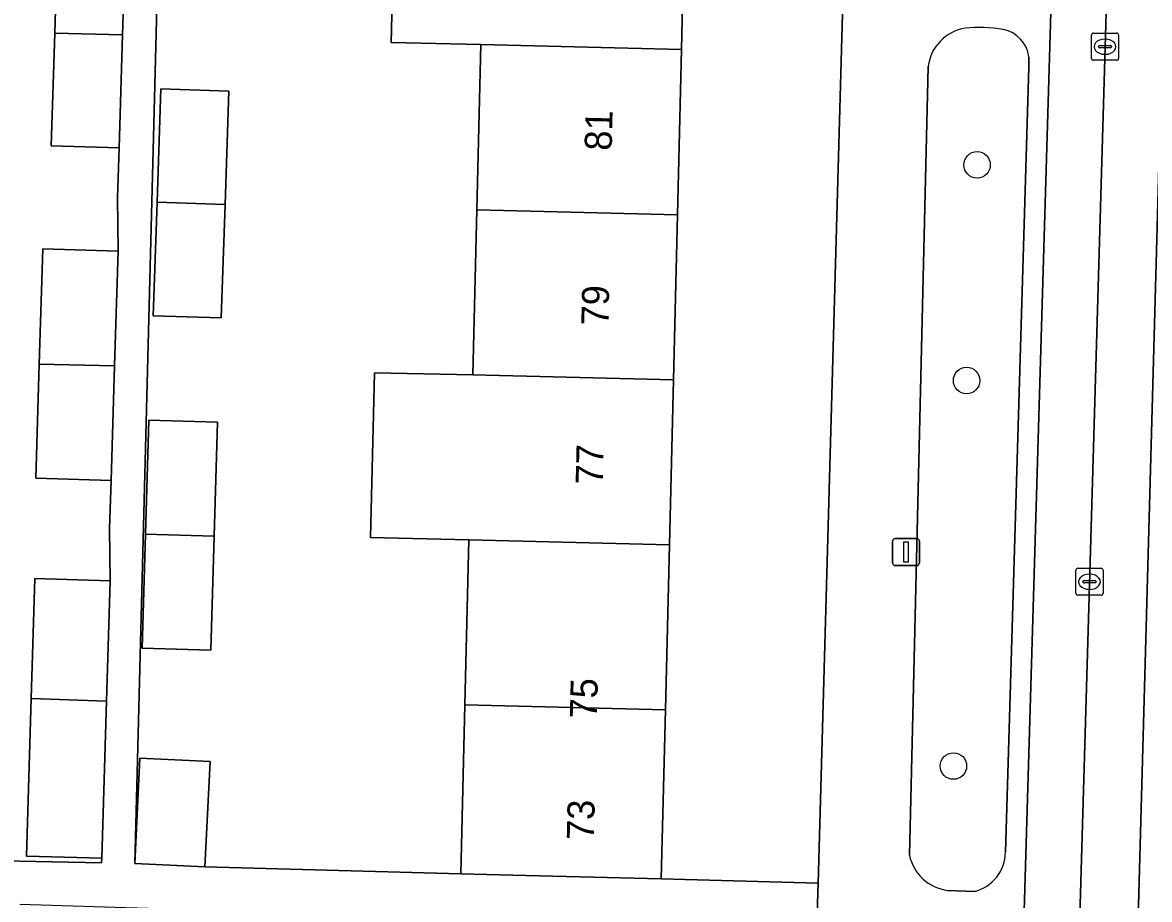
# Model space of a CAD drawing. Extents: x 162026 to 163502, y 387295 to 388169.
# Drawn here: x 162859.39 to 162900.96, y 387966.44 to 387998.78 of the extents above; entities that cross this region are included whole.
import ezdxf

# ---------------------------------------------------------------- set-up
doc = ezdxf.new("R2010")
doc.units = 0
for name, color, linetype in [('IMGEO_Boom', 7, 'Continuous'), ('IMGEO_Erf', 7, 'Continuous'), ('IMGEO_Fietspad_gesloten', 7, 'Continuous'), ('IMGEO_Groenvoorziening', 7, 'Continuous'), ('IMGEO_Kolk', 7, 'Continuous'), ('IMGEO_Lichtmast', 7, 'Continuous'), ('IMGEO_Pand', 7, 'Continuous'), ('IMGEO_Pand_nummerreeks', 7, 'Continuous'), ('IMGEO_Parkeervlak_open', 7, 'Continuous'), ('IMGEO_Rijbaan_lokaal_gesloten', 7, 'Continuous'), ('IMGEO_Voetpad_open', 7, 'Continuous')]:
    doc.layers.add(name, color=color, linetype=linetype)

msp = doc.modelspace()

# ---------------------------------------------------------------- linework, layer by layer
at = {"layer": 'IMGEO_Boom'}
for centre in [(162894.6, 387993.532), (162894.214, 387985.579), (162893.727, 387971.363)]:
    msp.add_circle(centre, 0.489, dxfattribs=at)
at = {"layer": 'IMGEO_Erf'}
for points in [[(162889.045, 388028.365), (162884.438, 388028.359), (162884.287, 388022.126), (162884.139, 388016.04), (162883.991, 388009.953), (162883.843, 388003.867), (162883.749, 388000), (162883.695, 387997.781), (162883.547, 387991.694), (162883.398, 387985.608), (162883.25, 387979.522), (162883.102, 387973.436), (162882.95, 387967.201), (162888.736, 387967.039), (162889.657, 388000)], [(162864.996, 388024.704), (162863.531, 387967.771), (162863.723, 387971.653), (162866.308, 387971.525), (162866.116, 387967.643), (162875.554, 387967.381), (162875.706, 387973.621), (162875.854, 387979.707), (162872.228, 387979.795), (162872.376, 387985.863), (162876.002, 387985.793), (162876.15, 387991.879), (162876.298, 387997.966), (162872.983, 387998.049), (162873.136, 388004.145)], [(162850.171, 387968.036), (162862.309, 387967.795), (162862.312, 387967.959), (162859.536, 387968.044), (162859.713, 387973.852), (162859.848, 387978.275), (162862.624, 387978.19), (162862.603, 387980.118), (162862.657, 387981.893), (162859.881, 387981.977), (162860.009, 387986.188), (162860.139, 387990.434), (162862.915, 387990.349), (162862.897, 387992.321), (162862.953, 387994.16), (162860.453, 387994.236), (162860.579, 387998.384), (162860.708, 388002.629)]]:
    msp.add_lwpolyline(points, dxfattribs=at)
for points in [[(162866.86, 387992.069), (162866.719, 387987.885), (162864.214, 387987.969), (162864.355, 387992.154), (162864.496, 387996.338), (162867.001, 387996.254)], [(162866.588, 387984.038), (162866.465, 387979.834), (162866.341, 387975.631), (162863.803, 387975.705), (162863.926, 387979.909), (162864.05, 387984.113)]]:
    msp.add_lwpolyline(points, close=True, dxfattribs=at)
at = {"layer": 'IMGEO_Fietspad_gesloten'}
msp.add_lwpolyline([(162903.619, 388077.509), (162901.498, 388077.6), (162901.494, 388077.516), (162899.383, 388000), (162898.278, 387962.027), (162898.072, 387958.759), (162897.596, 387940.468), (162897.548, 387939.45), (162899.815, 387939.393)], close=True, dxfattribs=at)
at = {"layer": 'IMGEO_Groenvoorziening'}
for points in [[(162895.645, 387968.186), (162896.508, 387997.13), (162896.504, 387997.509)], [(162892.795, 387997.165), (162892.249, 387974.297), (162892.103, 387968.072)], [(162893.512, 387966.777), (162894.502, 387966.739)]]:
    msp.add_lwpolyline(points, dxfattribs=at)
for centre, radius, start, end in [((162894.442, 387996.94), 1.662, 99.9097, 172.2382), ((162894.649, 387993.205), 5.395, 80.2077, 95.2467), ((162895.36, 387997.39), 1.151, 5.9199, 79.6162), ((162894.148, 387968.194), 1.497, 283.6809, 359.708), ((162893.73, 387968.429), 1.666, 192.359, 262.4693)]:
    msp.add_arc(centre, radius, start, end, dxfattribs=at)
at = {"layer": 'IMGEO_Kolk'}
for p, q in [((162898.819, 387997.462), (162898.819, 387998.314)), ((162898.894, 387998.388), (162899.746, 387998.388)), ((162899.307, 387998.168), (162899.332, 387998.168)), ((162899.82, 387998.314), (162899.82, 387997.462)), ((162899.078, 387997.882), (162899.078, 387997.894)), ((162899.516, 387997.845), (162899.118, 387997.845)), ((162899.121, 387997.931), (162899.519, 387997.931)), ((162899.33, 387997.608), (162899.305, 387997.608)), ((162899.562, 387997.894), (162899.562, 387997.882)), ((162899.746, 387997.388), (162898.894, 387997.388)), ((162898.245, 387977.732), (162898.245, 387978.584)), ((162898.32, 387978.658), (162899.172, 387978.658)), ((162899.246, 387978.584), (162899.246, 387977.732)), ((162898.504, 387978.152), (162898.504, 387978.164)), ((162898.942, 387978.115), (162898.544, 387978.115)), ((162898.547, 387978.201), (162898.945, 387978.201)), ((162898.733, 387978.438), (162898.758, 387978.438)), ((162898.988, 387978.164), (162898.988, 387978.152)), ((162899.172, 387977.658), (162898.32, 387977.658)), ((162898.756, 387977.878), (162898.731, 387977.878))]:
    msp.add_line(p, q, dxfattribs=at)
for points in [[(162898.819, 387997.462), (162898.819, 387998.314)], [(162898.894, 387998.388), (162899.746, 387998.388)], [(162899.82, 387998.314), (162899.82, 387997.462)], [(162899.746, 387997.388), (162898.894, 387997.388)], [(162898.245, 387977.732), (162898.245, 387978.584)], [(162898.32, 387978.658), (162899.172, 387978.658)], [(162899.246, 387978.584), (162899.246, 387977.732)], [(162899.172, 387977.658), (162898.32, 387977.658)]]:
    msp.add_lwpolyline(points, dxfattribs=at)
for centre, radius, start, end in [((162898.896, 387998.312), 0.0765, 91.552, 178.448), ((162898.896, 387998.312), 0.0765, 91.552, 178.448), ((162899.744, 387998.312), 0.0765, 1.552, 88.448), ((162899.744, 387998.312), 0.0765, 1.552, 88.448), ((162899.118, 387997.891), 0.0403, 85.8775, 175.7526), ((162899.115, 387997.881), 0.0366, 178.938, 274.7102), ((162899.519, 387997.888), 0.043, 264.8664, 352.4533), ((162899.523, 387997.893), 0.0386, 1.7309, 96.639), ((162898.896, 387997.464), 0.0765, 181.552, 268.448), ((162898.896, 387997.464), 0.0765, 181.552, 268.448), ((162899.744, 387997.464), 0.0765, 271.552, 358.448), ((162899.744, 387997.464), 0.0765, 271.552, 358.448), ((162898.322, 387978.582), 0.0765, 91.552, 178.448), ((162898.322, 387978.582), 0.0765, 91.552, 178.448), ((162899.17, 387978.582), 0.0765, 1.552, 88.448), ((162899.17, 387978.582), 0.0765, 1.552, 88.448), ((162898.544, 387978.161), 0.0403, 85.8775, 175.7526), ((162898.541, 387978.151), 0.0366, 178.938, 274.7102), ((162898.945, 387978.158), 0.043, 264.8664, 352.4533), ((162898.949, 387978.163), 0.0386, 1.7309, 96.639), ((162898.322, 387977.734), 0.0765, 181.552, 268.448), ((162898.322, 387977.734), 0.0765, 181.552, 268.448), ((162899.17, 387977.734), 0.0765, 271.552, 358.448), ((162899.17, 387977.734), 0.0765, 271.552, 358.448)]:
    msp.add_arc(centre, radius, start, end, dxfattribs=at)
for centre, major_axis, ratio, start_param, end_param in [((162899.306, 387997.888), (-0.387, 0.002), 0.722429, 4.712389, 7.853982), ((162899.331, 387997.888), (-0.39, 0.002), 0.717154, 1.570796, 4.712389), ((162898.732, 387978.158), (-0.387, 0.002), 0.722429, 4.712389, 7.853982), ((162898.757, 387978.158), (-0.39, 0.002), 0.717154, 1.570796, 4.712389)]:
    msp.add_ellipse(centre, major_axis=major_axis, ratio=ratio, start_param=start_param, end_param=end_param, dxfattribs=at)
at = {"layer": 'IMGEO_Lichtmast'}
for p, q in [((162891.584, 387979.754), (162892.374, 387979.754)), ((162892.374, 387979.754), (162891.584, 387979.754)), ((162891.484, 387978.854), (162891.484, 387979.654)), ((162891.484, 387979.654), (162891.484, 387978.854)), ((162892.474, 387979.654), (162892.474, 387978.854)), ((162892.474, 387978.854), (162892.474, 387979.654)), ((162892.374, 387978.754), (162891.584, 387978.754)), ((162891.584, 387978.754), (162892.374, 387978.754))]:
    msp.add_line(p, q, dxfattribs=at)
msp.add_lwpolyline([(162891.904, 387979.629), (162892.054, 387979.629), (162892.054, 387978.879), (162891.904, 387978.879), (162891.904, 387979.629)], dxfattribs=at)
for centre, start, end in [((162891.584, 387979.654), 90, 180), ((162891.584, 387979.654), 90, 180), ((162892.374, 387979.654), 0, 90), ((162892.374, 387979.654), 360, 90), ((162891.584, 387978.854), 180, 270), ((162891.584, 387978.854), 180, 270), ((162892.374, 387978.854), 270, 0), ((162892.374, 387978.854), 270, 0)]:
    msp.add_arc(centre, 0.1, start, end, dxfattribs=at)
at = {"layer": 'IMGEO_Pand'}
for points in [[(162873.136, 388004.145), (162872.983, 387998.049), (162876.298, 387997.966), (162883.695, 387997.781), (162883.749, 388000), (162883.843, 388003.867), (162873.447, 388004.136)], [(162863.209, 388002.552), (162860.708, 388002.629), (162860.579, 387998.384), (162863.08, 387998.323)], [(162863.08, 387998.323), (162860.579, 387998.384), (162860.453, 387994.236), (162862.953, 387994.16)], [(162876.298, 387997.966), (162876.15, 387991.879), (162883.547, 387991.694), (162883.695, 387997.781)], [(162864.355, 387992.154), (162866.86, 387992.069), (162867.001, 387996.254), (162864.496, 387996.338)], [(162866.86, 387992.069), (162864.355, 387992.154), (162864.214, 387987.969), (162866.719, 387987.885)], [(162876.15, 387991.879), (162876.002, 387985.793), (162883.398, 387985.608), (162883.547, 387991.694)], [(162862.915, 387990.349), (162860.139, 387990.434), (162860.009, 387986.188), (162862.786, 387986.12)], [(162862.786, 387986.12), (162860.009, 387986.188), (162859.881, 387981.977), (162862.657, 387981.893)], [(162883.398, 387985.608), (162876.002, 387985.793), (162872.376, 387985.863), (162872.228, 387979.795), (162875.854, 387979.707), (162883.25, 387979.522)], [(162863.926, 387979.909), (162866.465, 387979.834), (162866.588, 387984.038), (162864.05, 387984.113)], [(162866.465, 387979.834), (162863.926, 387979.909), (162863.803, 387975.705), (162866.341, 387975.631)], [(162883.102, 387973.436), (162883.25, 387979.522), (162875.854, 387979.707), (162875.706, 387973.621)], [(162859.713, 387973.852), (162862.489, 387973.754), (162862.624, 387978.19), (162859.848, 387978.275)], [(162862.489, 387973.754), (162859.713, 387973.852), (162859.536, 387968.044), (162862.312, 387967.959)], [(162875.706, 387973.621), (162875.554, 387967.381), (162877.952, 387967.323), (162882.95, 387967.201), (162883.102, 387973.436)], [(162863.723, 387971.653), (162863.531, 387967.771), (162866.116, 387967.643), (162866.308, 387971.525)]]:
    msp.add_lwpolyline(points, close=True, dxfattribs=at)
at = {"layer": 'IMGEO_Parkeervlak_open'}
for points in [[(162896.55, 387964.45), (162897.687, 387962.793), (162898.278, 387962.027), (162899.383, 388000), (162901.494, 388077.516)], [(162899.31, 388074.156), (162899.284, 388072.59), (162898.127, 388027.229), (162897.826, 388016.088), (162897.349, 388000), (162896.313, 387965.187)]]:
    msp.add_lwpolyline(points, dxfattribs=at)
at = {"layer": 'IMGEO_Rijbaan_lokaal_gesloten'}
msp.add_lwpolyline([(162907.308, 388077.349), (162903.619, 388077.509), (162899.815, 387939.393), (162903.572, 387939.298)], close=True, dxfattribs=at)
at = {"layer": 'IMGEO_Voetpad_open'}
for points in [[(162896.313, 387965.187), (162897.349, 388000), (162897.826, 388016.088), (162898.127, 388027.229), (162899.284, 388072.59), (162899.31, 388074.156)], [(162890.394, 388027.076), (162890.397, 388026.942), (162889.657, 388000), (162888.736, 387967.039), (162888.694, 387965.539), (162888.076, 387943.401), (162888.072, 387943.319), (162887.957, 387937), (162887.958, 387936.848), (162887.771, 387931.87), (162887.711, 387929.971), (162890.603, 387929.895)], [(162859.291, 387966.266), (162863.201, 387966.145), (162867.413, 387966.027), (162871.624, 387965.909), (162875.505, 387965.8), (162875.507, 387965.893), (162879.715, 387965.79), (162888.694, 387965.539), (162888.736, 387967.039), (162882.95, 387967.201), (162877.952, 387967.323), (162875.554, 387967.381), (162866.116, 387967.643), (162863.531, 387967.771), (162864.996, 388024.704)], [(162863.209, 388002.552), (162863.08, 387998.323), (162862.953, 387994.16), (162862.897, 387992.321), (162862.915, 387990.349), (162862.786, 387986.12), (162862.657, 387981.893), (162862.603, 387980.118), (162862.624, 387978.19), (162862.489, 387973.754), (162862.312, 387967.959), (162862.309, 387967.795), (162850.171, 387968.036)], [(162896.504, 387997.509), (162896.508, 387997.13), (162895.645, 387968.186)], [(162892.103, 387968.072), (162892.249, 387974.297), (162892.795, 387997.165)], [(162894.502, 387966.739), (162893.512, 387966.777)]]:
    msp.add_lwpolyline(points, dxfattribs=at)
for centre, radius, start, end in [((162894.442, 387996.94), 1.662, 99.9097, 172.2382), ((162894.649, 387993.205), 5.395, 80.2077, 95.2467), ((162895.36, 387997.39), 1.151, 5.9199, 79.6162), ((162894.148, 387968.194), 1.497, 283.6809, 359.708), ((162893.73, 387968.429), 1.666, 192.359, 262.4693)]:
    msp.add_arc(centre, radius, start, end, dxfattribs=at)

# ---------------------------------------------------------------- texts
at = {"layer": 'IMGEO_Pand_nummerreeks'}
for s, rotation, p in [('81', 88.5707, (162881.121, 387994.046)), ('79', 88.5707, (162880.999, 387987.595)), ('77', 88.5735, (162880.791, 387981.727)), ('75', 88.5707, (162880.576, 387973.103)), ('73', 88.5707, (162880.464, 387968.622))]:
    msp.add_text(s, height=1, rotation=rotation, dxfattribs=at).set_placement(p)

doc.saveas('drawing.dxf')
